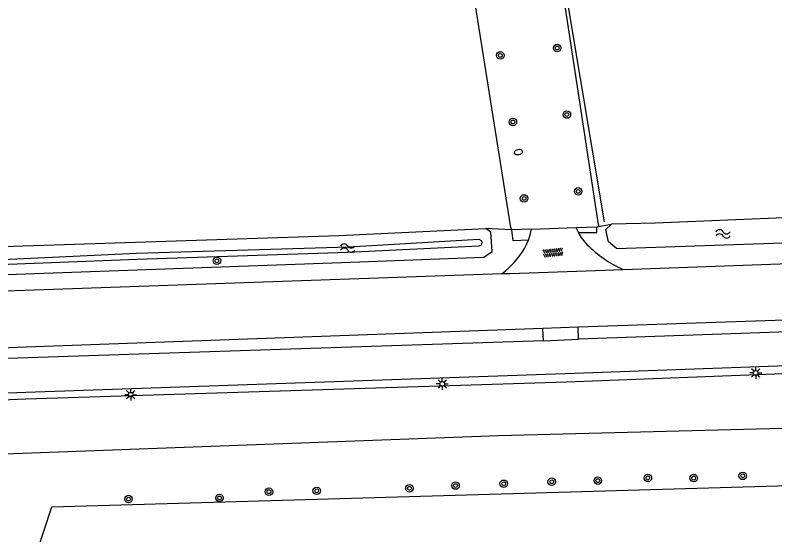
# Model space of a CAD drawing. Extents: x 135990 to 139000, y 393500 to 396000.
# Drawn here: x 137206.8 to 137287.5, y 395199.8 to 395255 of the extents above; entities that cross this region are included whole.
import ezdxf

# ---------------------------------------------------------------- set-up
doc = ezdxf.new("R2010")
doc.units = 0
for name, color, linetype in [('gg-afsc-draadraster', 7, 'Continuous'), ('gg-afsc-lijn draadraster', 7, 'Continuous'), ('gg-knt-verharding', 7, 'Continuous'), ('gg-kntw-bovenkant insteek waterloop', 7, 'Continuous'), ('gt-grn-groengrens', 7, 'Continuous'), ('gt-grn-vlakafsluiter', 7, 'Continuous'), ('gt-symb-boom', 7, 'Continuous'), ('gt-symb-brandkraan', 7, 'Continuous'), ('gt-symb-lichtmast', 7, 'Continuous'), ('gt-symb-overige verharding', 7, 'Continuous'), ('gt-symb-watersymbool', 7, 'Continuous'), ('gx-grn-maaiveld', 7, 'Continuous')]:
    doc.layers.add(name, color=color, linetype=linetype)

# ---------------------------------------------------------------- blocks, each defined once
blk = doc.blocks.new('gt0-BOOM')
at = {"layer": 'gt-symb-boom'}
for radius in [0.4, 0.2]:
    blk.add_circle((0, 0), radius, dxfattribs=at)
blk = doc.blocks.new('gt0-BR')
at = {"layer": 'gt-symb-brandkraan'}
for centre, radius, start, end in [((-0.244, 0), 0.206, 107.56694, 252.43307), ((0.599, -2.664), 3, 106.89205, 107.56694), ((0, -0.691), 0.938, 73.10799, 106.89205), ((-0.599, -2.664), 3, 72.43309, 73.10799), ((0.244, 0), 0.206, 287.56695, 72.43309), ((0.599, 2.664), 3, 252.43307, 253.10797), ((0, 0.691), 0.938, 253.10797, 286.89206), ((-0.599, 2.664), 3, 286.89206, 287.56695)]:
    blk.add_arc(centre, radius, start, end, dxfattribs=at)
blk = doc.blocks.new('gt0-WA')
at = {"layer": 'gt-symb-watersymbool'}
for centre, start, end in [((-0.323, 0.022), 28.07249, 151.92751), ((0.427, 0.422), 208.07248, 331.92751), ((-0.323, -0.428), 28.07249, 151.92751), ((0.427, -0.028), 208.07248, 331.92751)]:
    blk.add_arc(centre, 0.425, start, end, dxfattribs=at)
blk = doc.blocks.new('gt0-LMAST')
at = {"layer": 'gt-symb-lichtmast'}
for p, q in [((-0.182, 0.173), (-0.447, 0.438)), ((-0.005, 0.246), (-0.005, 0.621)), ((0.172, 0.173), (0.437, 0.438)), ((-0.255, -0.004), (-0.63, -0.004)), ((-0.182, -0.181), (-0.447, -0.446)), ((-0.005, -0.254), (-0.005, -0.629)), ((0.437, -0.446), (0.172, -0.181)), ((0.245, -0.004), (0.62, -0.004))]:
    blk.add_line(p, q, dxfattribs=at)
blk.add_circle((-0.005, -0.004), 0.25, dxfattribs=at)
blk = doc.blocks.new('gt0-OVH')
at = {"layer": 'gt-symb-overige verharding'}
for points in [[(-0.972, 0.298), (-0.967, 0.308), (-0.965, 0.319), (-0.966, 0.33), (-0.971, 0.34), (-0.978, 0.348), (-0.988, 0.353), (-0.999, 0.355), (-1.01, 0.354), (-1.02, 0.349), (-1.028, 0.342), (-1.033, 0.332), (-1.035, 0.321), (-1.034, 0.31), (-1.029, 0.3), (-1.022, 0.292), (-1.012, 0.287), (-1.001, 0.285), (-0.99, 0.286), (-0.98, 0.291)], [(-0.872, 0.106), (-0.867, 0.116), (-0.865, 0.126), (-0.866, 0.137), (-0.871, 0.147), (-0.878, 0.156), (-0.888, 0.161), (-0.899, 0.163), (-0.91, 0.162), (-0.92, 0.157), (-0.928, 0.15), (-0.933, 0.14), (-0.935, 0.129), (-0.934, 0.118), (-0.929, 0.108), (-0.922, 0.1), (-0.912, 0.095), (-0.901, 0.092), (-0.89, 0.094), (-0.88, 0.098)], [(-0.772, 0.298), (-0.767, 0.308), (-0.765, 0.319), (-0.766, 0.33), (-0.771, 0.34), (-0.778, 0.348), (-0.788, 0.353), (-0.799, 0.355), (-0.81, 0.354), (-0.82, 0.349), (-0.828, 0.342), (-0.833, 0.332), (-0.835, 0.321), (-0.834, 0.31), (-0.829, 0.3), (-0.822, 0.292), (-0.812, 0.287), (-0.801, 0.285), (-0.79, 0.286), (-0.78, 0.291)], [(-0.672, 0.106), (-0.667, 0.116), (-0.665, 0.126), (-0.666, 0.137), (-0.671, 0.147), (-0.678, 0.156), (-0.688, 0.161), (-0.699, 0.163), (-0.71, 0.162), (-0.72, 0.157), (-0.728, 0.15), (-0.733, 0.14), (-0.735, 0.129), (-0.734, 0.118), (-0.729, 0.108), (-0.722, 0.1), (-0.712, 0.095), (-0.701, 0.092), (-0.69, 0.094), (-0.68, 0.098)], [(-0.572, 0.298), (-0.567, 0.308), (-0.565, 0.319), (-0.566, 0.33), (-0.571, 0.34), (-0.578, 0.348), (-0.588, 0.353), (-0.599, 0.355), (-0.61, 0.354), (-0.62, 0.349), (-0.628, 0.342), (-0.633, 0.332), (-0.635, 0.321), (-0.634, 0.31), (-0.629, 0.3), (-0.622, 0.292), (-0.612, 0.287), (-0.601, 0.285), (-0.59, 0.286), (-0.58, 0.291)], [(-0.472, 0.106), (-0.467, 0.116), (-0.465, 0.126), (-0.466, 0.137), (-0.471, 0.147), (-0.478, 0.156), (-0.488, 0.161), (-0.499, 0.163), (-0.51, 0.162), (-0.52, 0.157), (-0.528, 0.15), (-0.533, 0.14), (-0.535, 0.129), (-0.534, 0.118), (-0.529, 0.108), (-0.522, 0.1), (-0.512, 0.095), (-0.501, 0.092), (-0.49, 0.094), (-0.48, 0.098)], [(-0.372, 0.298), (-0.367, 0.308), (-0.365, 0.319), (-0.366, 0.33), (-0.371, 0.34), (-0.378, 0.348), (-0.388, 0.353), (-0.399, 0.355), (-0.41, 0.354), (-0.42, 0.349), (-0.428, 0.342), (-0.433, 0.332), (-0.435, 0.321), (-0.434, 0.31), (-0.429, 0.3), (-0.422, 0.292), (-0.412, 0.287), (-0.401, 0.285), (-0.39, 0.286), (-0.38, 0.291)], [(-0.272, 0.106), (-0.267, 0.116), (-0.265, 0.126), (-0.266, 0.137), (-0.271, 0.147), (-0.278, 0.156), (-0.288, 0.161), (-0.299, 0.163), (-0.31, 0.162), (-0.32, 0.157), (-0.328, 0.15), (-0.333, 0.14), (-0.335, 0.129), (-0.334, 0.118), (-0.329, 0.108), (-0.322, 0.1), (-0.312, 0.095), (-0.301, 0.092), (-0.29, 0.094), (-0.28, 0.098)], [(-0.172, 0.298), (-0.167, 0.308), (-0.165, 0.319), (-0.166, 0.33), (-0.171, 0.34), (-0.178, 0.348), (-0.188, 0.353), (-0.199, 0.355), (-0.21, 0.354), (-0.22, 0.349), (-0.228, 0.342), (-0.233, 0.332), (-0.235, 0.321), (-0.234, 0.31), (-0.229, 0.3), (-0.222, 0.292), (-0.212, 0.287), (-0.201, 0.285), (-0.19, 0.286), (-0.18, 0.291)], [(-0.072, 0.106), (-0.067, 0.116), (-0.065, 0.126), (-0.066, 0.137), (-0.071, 0.147), (-0.078, 0.156), (-0.088, 0.161), (-0.099, 0.163), (-0.11, 0.162), (-0.12, 0.157), (-0.128, 0.15), (-0.133, 0.14), (-0.135, 0.129), (-0.134, 0.118), (-0.129, 0.108), (-0.122, 0.1), (-0.112, 0.095), (-0.101, 0.092), (-0.09, 0.094), (-0.08, 0.098)], [(0.028, 0.298), (0.033, 0.308), (0.035, 0.319), (0.034, 0.33), (0.029, 0.34), (0.022, 0.348), (0.012, 0.353), (0.001, 0.355), (-0.01, 0.354), (-0.02, 0.349), (-0.028, 0.342), (-0.033, 0.332), (-0.035, 0.321), (-0.034, 0.31), (-0.029, 0.3), (-0.022, 0.292), (-0.012, 0.287), (-0.001, 0.285), (0.01, 0.286), (0.02, 0.291)], [(0.128, 0.106), (0.133, 0.116), (0.135, 0.126), (0.134, 0.137), (0.129, 0.147), (0.122, 0.156), (0.112, 0.161), (0.101, 0.163), (0.09, 0.162), (0.08, 0.157), (0.072, 0.15), (0.067, 0.14), (0.065, 0.129), (0.066, 0.118), (0.071, 0.108), (0.078, 0.1), (0.088, 0.095), (0.099, 0.092), (0.11, 0.094), (0.12, 0.098)], [(0.228, 0.298), (0.233, 0.308), (0.235, 0.319), (0.234, 0.33), (0.229, 0.34), (0.222, 0.348), (0.212, 0.353), (0.201, 0.355), (0.19, 0.354), (0.18, 0.349), (0.172, 0.342), (0.167, 0.332), (0.165, 0.321), (0.166, 0.31), (0.171, 0.3), (0.178, 0.292), (0.188, 0.287), (0.199, 0.285), (0.21, 0.286), (0.22, 0.291)], [(0.328, 0.106), (0.333, 0.116), (0.335, 0.126), (0.334, 0.137), (0.329, 0.147), (0.322, 0.156), (0.312, 0.161), (0.301, 0.163), (0.29, 0.162), (0.28, 0.157), (0.272, 0.15), (0.267, 0.14), (0.265, 0.129), (0.266, 0.118), (0.271, 0.108), (0.278, 0.1), (0.288, 0.095), (0.299, 0.092), (0.31, 0.094), (0.32, 0.098)], [(0.428, 0.298), (0.433, 0.308), (0.435, 0.319), (0.434, 0.33), (0.429, 0.34), (0.422, 0.348), (0.412, 0.353), (0.401, 0.355), (0.39, 0.354), (0.38, 0.349), (0.372, 0.342), (0.367, 0.332), (0.365, 0.321), (0.366, 0.31), (0.371, 0.3), (0.378, 0.292), (0.388, 0.287), (0.399, 0.285), (0.41, 0.286), (0.42, 0.291)], [(0.528, 0.106), (0.533, 0.116), (0.535, 0.126), (0.534, 0.137), (0.529, 0.147), (0.522, 0.156), (0.512, 0.161), (0.501, 0.163), (0.49, 0.162), (0.48, 0.157), (0.472, 0.15), (0.467, 0.14), (0.465, 0.129), (0.466, 0.118), (0.471, 0.108), (0.478, 0.1), (0.488, 0.095), (0.499, 0.092), (0.51, 0.094), (0.52, 0.098)], [(0.628, 0.298), (0.633, 0.308), (0.635, 0.319), (0.634, 0.33), (0.629, 0.34), (0.622, 0.348), (0.612, 0.353), (0.601, 0.355), (0.59, 0.354), (0.58, 0.349), (0.572, 0.342), (0.567, 0.332), (0.565, 0.321), (0.566, 0.31), (0.571, 0.3), (0.578, 0.292), (0.588, 0.287), (0.599, 0.285), (0.61, 0.286), (0.62, 0.291)], [(0.728, 0.106), (0.733, 0.116), (0.735, 0.126), (0.734, 0.137), (0.729, 0.147), (0.722, 0.156), (0.712, 0.161), (0.701, 0.163), (0.69, 0.162), (0.68, 0.157), (0.672, 0.15), (0.667, 0.14), (0.665, 0.129), (0.666, 0.118), (0.671, 0.108), (0.678, 0.1), (0.688, 0.095), (0.699, 0.092), (0.71, 0.094), (0.72, 0.098)], [(0.828, 0.298), (0.833, 0.308), (0.835, 0.319), (0.834, 0.33), (0.829, 0.34), (0.822, 0.348), (0.812, 0.353), (0.801, 0.355), (0.79, 0.354), (0.78, 0.349), (0.772, 0.342), (0.767, 0.332), (0.765, 0.321), (0.766, 0.31), (0.771, 0.3), (0.778, 0.292), (0.788, 0.287), (0.799, 0.285), (0.81, 0.286), (0.82, 0.291)], [(0.928, 0.106), (0.933, 0.116), (0.935, 0.126), (0.934, 0.137), (0.929, 0.147), (0.922, 0.156), (0.912, 0.161), (0.901, 0.163), (0.89, 0.162), (0.88, 0.157), (0.872, 0.15), (0.867, 0.14), (0.865, 0.129), (0.866, 0.118), (0.871, 0.108), (0.878, 0.1), (0.888, 0.095), (0.899, 0.092), (0.91, 0.094), (0.92, 0.098)], [(1.028, 0.298), (1.033, 0.308), (1.035, 0.319), (1.034, 0.33), (1.029, 0.34), (1.022, 0.348), (1.012, 0.353), (1.001, 0.355), (0.99, 0.354), (0.98, 0.349), (0.972, 0.342), (0.967, 0.332), (0.965, 0.321), (0.966, 0.31), (0.971, 0.3), (0.978, 0.292), (0.988, 0.287), (0.999, 0.285), (1.01, 0.286), (1.02, 0.291)], [(-0.972, -0.142), (-0.967, -0.132), (-0.965, -0.121), (-0.966, -0.11), (-0.971, -0.1), (-0.978, -0.092), (-0.988, -0.087), (-0.999, -0.085), (-1.01, -0.086), (-1.02, -0.091), (-1.028, -0.098), (-1.033, -0.108), (-1.035, -0.119), (-1.034, -0.13), (-1.029, -0.14), (-1.022, -0.148), (-1.012, -0.153), (-1.001, -0.155), (-0.99, -0.154), (-0.98, -0.149)], [(-0.872, -0.334), (-0.867, -0.324), (-0.865, -0.314), (-0.866, -0.303), (-0.871, -0.293), (-0.878, -0.284), (-0.888, -0.279), (-0.899, -0.277), (-0.91, -0.278), (-0.92, -0.283), (-0.928, -0.29), (-0.933, -0.3), (-0.935, -0.311), (-0.934, -0.322), (-0.929, -0.332), (-0.922, -0.34), (-0.912, -0.345), (-0.901, -0.348), (-0.89, -0.346), (-0.88, -0.342)], [(-0.772, -0.142), (-0.767, -0.132), (-0.765, -0.121), (-0.766, -0.11), (-0.771, -0.1), (-0.778, -0.092), (-0.788, -0.087), (-0.799, -0.085), (-0.81, -0.086), (-0.82, -0.091), (-0.828, -0.098), (-0.833, -0.108), (-0.835, -0.119), (-0.834, -0.13), (-0.829, -0.14), (-0.822, -0.148), (-0.812, -0.153), (-0.801, -0.155), (-0.79, -0.154), (-0.78, -0.149)], [(-0.672, -0.334), (-0.667, -0.324), (-0.665, -0.314), (-0.666, -0.303), (-0.671, -0.293), (-0.678, -0.284), (-0.688, -0.279), (-0.699, -0.277), (-0.71, -0.278), (-0.72, -0.283), (-0.728, -0.29), (-0.733, -0.3), (-0.735, -0.311), (-0.734, -0.322), (-0.729, -0.332), (-0.722, -0.34), (-0.712, -0.345), (-0.701, -0.348), (-0.69, -0.346), (-0.68, -0.342)], [(-0.572, -0.142), (-0.567, -0.132), (-0.565, -0.121), (-0.566, -0.11), (-0.571, -0.1), (-0.578, -0.092), (-0.588, -0.087), (-0.599, -0.085), (-0.61, -0.086), (-0.62, -0.091), (-0.628, -0.098), (-0.633, -0.108), (-0.635, -0.119), (-0.634, -0.13), (-0.629, -0.14), (-0.622, -0.148), (-0.612, -0.153), (-0.601, -0.155), (-0.59, -0.154), (-0.58, -0.149)], [(-0.472, -0.334), (-0.467, -0.324), (-0.465, -0.314), (-0.466, -0.303), (-0.471, -0.293), (-0.478, -0.284), (-0.488, -0.279), (-0.499, -0.277), (-0.51, -0.278), (-0.52, -0.283), (-0.528, -0.29), (-0.533, -0.3), (-0.535, -0.311), (-0.534, -0.322), (-0.529, -0.332), (-0.522, -0.34), (-0.512, -0.345), (-0.501, -0.348), (-0.49, -0.346), (-0.48, -0.342)], [(-0.372, -0.142), (-0.367, -0.132), (-0.365, -0.121), (-0.366, -0.11), (-0.371, -0.1), (-0.378, -0.092), (-0.388, -0.087), (-0.399, -0.085), (-0.41, -0.086), (-0.42, -0.091), (-0.428, -0.098), (-0.433, -0.108), (-0.435, -0.119), (-0.434, -0.13), (-0.429, -0.14), (-0.422, -0.148), (-0.412, -0.153), (-0.401, -0.155), (-0.39, -0.154), (-0.38, -0.149)], [(-0.272, -0.334), (-0.267, -0.324), (-0.265, -0.314), (-0.266, -0.303), (-0.271, -0.293), (-0.278, -0.284), (-0.288, -0.279), (-0.299, -0.277), (-0.31, -0.278), (-0.32, -0.283), (-0.328, -0.29), (-0.333, -0.3), (-0.335, -0.311), (-0.334, -0.322), (-0.329, -0.332), (-0.322, -0.34), (-0.312, -0.345), (-0.301, -0.348), (-0.29, -0.346), (-0.28, -0.342)], [(-0.172, -0.142), (-0.167, -0.132), (-0.165, -0.121), (-0.166, -0.11), (-0.171, -0.1), (-0.178, -0.092), (-0.188, -0.087), (-0.199, -0.085), (-0.21, -0.086), (-0.22, -0.091), (-0.228, -0.098), (-0.233, -0.108), (-0.235, -0.119), (-0.234, -0.13), (-0.229, -0.14), (-0.222, -0.148), (-0.212, -0.153), (-0.201, -0.155), (-0.19, -0.154), (-0.18, -0.149)], [(-0.072, -0.334), (-0.067, -0.324), (-0.065, -0.314), (-0.066, -0.303), (-0.071, -0.293), (-0.078, -0.284), (-0.088, -0.279), (-0.099, -0.277), (-0.11, -0.278), (-0.12, -0.283), (-0.128, -0.29), (-0.133, -0.3), (-0.135, -0.311), (-0.134, -0.322), (-0.129, -0.332), (-0.122, -0.34), (-0.112, -0.345), (-0.101, -0.348), (-0.09, -0.346), (-0.08, -0.342)], [(0.028, -0.142), (0.033, -0.132), (0.035, -0.121), (0.034, -0.11), (0.029, -0.1), (0.022, -0.092), (0.012, -0.087), (0.001, -0.085), (-0.01, -0.086), (-0.02, -0.091), (-0.028, -0.098), (-0.033, -0.108), (-0.035, -0.119), (-0.034, -0.13), (-0.029, -0.14), (-0.022, -0.148), (-0.012, -0.153), (-0.001, -0.155), (0.01, -0.154), (0.02, -0.149)], [(0.128, -0.334), (0.133, -0.324), (0.135, -0.314), (0.134, -0.303), (0.129, -0.293), (0.122, -0.284), (0.112, -0.279), (0.101, -0.277), (0.09, -0.278), (0.08, -0.283), (0.072, -0.29), (0.067, -0.3), (0.065, -0.311), (0.066, -0.322), (0.071, -0.332), (0.078, -0.34), (0.088, -0.345), (0.099, -0.348), (0.11, -0.346), (0.12, -0.342)], [(0.228, -0.142), (0.233, -0.132), (0.235, -0.121), (0.234, -0.11), (0.229, -0.1), (0.222, -0.092), (0.212, -0.087), (0.201, -0.085), (0.19, -0.086), (0.18, -0.091), (0.172, -0.098), (0.167, -0.108), (0.165, -0.119), (0.166, -0.13), (0.171, -0.14), (0.178, -0.148), (0.188, -0.153), (0.199, -0.155), (0.21, -0.154), (0.22, -0.149)], [(0.328, -0.334), (0.333, -0.324), (0.335, -0.314), (0.334, -0.303), (0.329, -0.293), (0.322, -0.284), (0.312, -0.279), (0.301, -0.277), (0.29, -0.278), (0.28, -0.283), (0.272, -0.29), (0.267, -0.3), (0.265, -0.311), (0.266, -0.322), (0.271, -0.332), (0.278, -0.34), (0.288, -0.345), (0.299, -0.348), (0.31, -0.346), (0.32, -0.342)], [(0.428, -0.142), (0.433, -0.132), (0.435, -0.121), (0.434, -0.11), (0.429, -0.1), (0.422, -0.092), (0.412, -0.087), (0.401, -0.085), (0.39, -0.086), (0.38, -0.091), (0.372, -0.098), (0.367, -0.108), (0.365, -0.119), (0.366, -0.13), (0.371, -0.14), (0.378, -0.148), (0.388, -0.153), (0.399, -0.155), (0.41, -0.154), (0.42, -0.149)], [(0.528, -0.334), (0.533, -0.324), (0.535, -0.314), (0.534, -0.303), (0.529, -0.293), (0.522, -0.284), (0.512, -0.279), (0.501, -0.277), (0.49, -0.278), (0.48, -0.283), (0.472, -0.29), (0.467, -0.3), (0.465, -0.311), (0.466, -0.322), (0.471, -0.332), (0.478, -0.34), (0.488, -0.345), (0.499, -0.348), (0.51, -0.346), (0.52, -0.342)], [(0.628, -0.142), (0.633, -0.132), (0.635, -0.121), (0.634, -0.11), (0.629, -0.1), (0.622, -0.092), (0.612, -0.087), (0.601, -0.085), (0.59, -0.086), (0.58, -0.091), (0.572, -0.098), (0.567, -0.108), (0.565, -0.119), (0.566, -0.13), (0.571, -0.14), (0.578, -0.148), (0.588, -0.153), (0.599, -0.155), (0.61, -0.154), (0.62, -0.149)], [(0.728, -0.334), (0.733, -0.324), (0.735, -0.314), (0.734, -0.303), (0.729, -0.293), (0.722, -0.284), (0.712, -0.279), (0.701, -0.277), (0.69, -0.278), (0.68, -0.283), (0.672, -0.29), (0.667, -0.3), (0.665, -0.311), (0.666, -0.322), (0.671, -0.332), (0.678, -0.34), (0.688, -0.345), (0.699, -0.348), (0.71, -0.346), (0.72, -0.342)], [(0.828, -0.142), (0.833, -0.132), (0.835, -0.121), (0.834, -0.11), (0.829, -0.1), (0.822, -0.092), (0.812, -0.087), (0.801, -0.085), (0.79, -0.086), (0.78, -0.091), (0.772, -0.098), (0.767, -0.108), (0.765, -0.119), (0.766, -0.13), (0.771, -0.14), (0.778, -0.148), (0.788, -0.153), (0.799, -0.155), (0.81, -0.154), (0.82, -0.149)], [(0.928, -0.334), (0.933, -0.324), (0.935, -0.314), (0.934, -0.303), (0.929, -0.293), (0.922, -0.284), (0.912, -0.279), (0.901, -0.277), (0.89, -0.278), (0.88, -0.283), (0.872, -0.29), (0.867, -0.3), (0.865, -0.311), (0.866, -0.322), (0.871, -0.332), (0.878, -0.34), (0.888, -0.345), (0.899, -0.348), (0.91, -0.346), (0.92, -0.342)], [(1.028, -0.142), (1.033, -0.132), (1.035, -0.121), (1.034, -0.11), (1.029, -0.1), (1.022, -0.092), (1.012, -0.087), (1.001, -0.085), (0.99, -0.086), (0.98, -0.091), (0.972, -0.098), (0.967, -0.108), (0.965, -0.119), (0.966, -0.13), (0.971, -0.14), (0.978, -0.148), (0.988, -0.153), (0.999, -0.155), (1.01, -0.154), (1.02, -0.149)]]:
    blk.add_lwpolyline(points, close=True, dxfattribs=at)

msp = doc.modelspace()

# ---------------------------------------------------------------- linework, layer by layer
at = {"layer": 'gg-afsc-draadraster'}
msp.add_lwpolyline([(137259.44, 395232.484), (137252.927, 395273.461), (137248.301, 395297.245), (137236.828, 395308.422)], dxfattribs=at)
at = {"layer": 'gg-afsc-lijn draadraster'}
for points in [[(137269.371, 395233.055), (137261.716, 395278.808), (137258.933, 395299.464), (137258.582, 395303.732), (137284.331, 395340.556), (137287.177, 395344.907)], [(137259.44, 395232.484), (137252.927, 395273.461), (137248.301, 395297.245), (137236.828, 395308.422)]]:
    msp.add_lwpolyline(points, dxfattribs=at)
at = {"layer": 'gg-knt-verharding'}
for p, q in [((137266.603, 395231.943), (137266.372, 395232.47)), ((137259.378, 395227.593), (137268.44, 395227.91)), ((137268.44, 395227.91), (137271.359, 395228.016)), ((137258.526, 395227.563), (137259.378, 395227.593)), ((137266.589, 395221.884), (137262.827, 395221.735)), ((137262.887, 395220.434), (137262.827, 395221.735)), ((137266.622, 395220.587), (137266.589, 395221.884)), ((137262.887, 395220.434), (137162.502, 395217.095)), ((137262.887, 395220.434), (137266.622, 395220.587))]:
    msp.add_line(p, q, dxfattribs=at)
for points in [[(137261.308, 395231.128), (137261.493, 395231.699), (137261.623, 395232.286)], [(137260.879, 395230.219), (137261.112, 395230.665), (137261.308, 395231.128)], [(137271.359, 395228.016), (137299.754, 395229.046), (137344.05, 395230.932)], [(137162.463, 395224.596), (137179.895, 395224.99), (137206.793, 395225.754), (137258.526, 395227.563)], [(137344.273, 395224.724), (137300.052, 395223.011), (137266.589, 395221.884)], [(137344.32, 395223.419), (137300.08, 395221.773), (137266.622, 395220.587)], [(137262.827, 395221.735), (137207.945, 395219.755), (137162.463, 395217.978)], [(137162.297, 395213.276), (137207.923, 395214.978), (137265.214, 395216.958), (137300.499, 395218.224), (137344.448, 395219.855)]]:
    msp.add_lwpolyline(points, dxfattribs=at)
for centre, radius, start, end in [((137271.326, 395234.333), 5.293, 206.84528, 224.24672), ((137251.867, 395235.833), 10.618, 308.84264, 328.08069), ((137276.623, 395239.789), 12.897, 225.18911, 245.90963)]:
    msp.add_arc(centre, radius, start, end, dxfattribs=at)
at = {"layer": 'gg-kntw-bovenkant insteek waterloop'}
for p, q in [((137242.436, 395228.789), (137256.569, 395229.303)), ((137165.539, 395225.996), (137242.436, 395228.789))]:
    msp.add_line(p, q, dxfattribs=at)
for points in [[(137270.654, 395230.235), (137269.789, 395230.929), (137269.528, 395232.24), (137270.127, 395232.816)], [(137256.569, 395229.303), (137257.432, 395229.933), (137257.291, 395231.985), (137256.771, 395232.356)], [(137162.396, 395212.327), (137207.905, 395214.259), (137265.334, 395216.068), (137300.367, 395217.42), (137412.969, 395221.533), (137464.578, 395223.53), (137516.115, 395225.468), (137615.609, 395229.088), (137620.216, 395229.267)], [(137603.813, 395222.966), (137601.428, 395223.034), (137506.46, 395219.526), (137439.127, 395216.767), (137413.186, 395215.587), (137300.587, 395211.424), (137258.115, 395210.316), (137162.732, 395206.79), (137160.584, 395206.068), (137156.266, 395204.146), (137154.385, 395202.989), (137150.653, 395201.633), (137148.649, 395201.344), (137147.889, 395201.901)]]:
    msp.add_lwpolyline(points, dxfattribs=at)
at = {"layer": 'gt-grn-groengrens'}
for p, q in [((137268.573, 395232.556), (137268.756, 395232.587)), ((137268.756, 395232.587), (137270.127, 395232.816)), ((137259.484, 395232.208), (137256.771, 395232.356)), ((137259.539, 395232.205), (137259.484, 395232.208))]:
    msp.add_line(p, q, dxfattribs=at)
for points in [[(137266.603, 395231.943), (137268.578, 395231.953), (137268.573, 395232.556)], [(137261.308, 395231.128), (137259.663, 395231.034), (137259.539, 395232.205)]]:
    msp.add_lwpolyline(points, dxfattribs=at)
at = {"layer": 'gt-grn-vlakafsluiter'}
for p, q in [((137259.44, 395232.484), (137259.484, 395232.208)), ((137261.623, 395232.286), (137266.372, 395232.47)), ((137266.372, 395232.47), (137268.573, 395232.556)), ((137268.725, 395232.787), (137268.756, 395232.587)), ((137261.623, 395232.286), (137259.539, 395232.205))]:
    msp.add_line(p, q, dxfattribs=at)
at = {"layer": 'gx-grn-maaiveld'}
msp.add_line((137270.654, 395230.235), (137332.434, 395232.399), dxfattribs=at)
for points in [[(137268.725, 395232.787), (137261.716, 395278.808), (137258.933, 395299.464), (137258.582, 395303.732), (137284.331, 395340.556), (137287.177, 395344.907)], [(137417.152, 395238.533), (137367.28, 395236.559), (137343.736, 395235.749), (137312.395, 395234.483), (137274.801, 395232.913), (137270.127, 395232.816)], [(137143.09, 395227.239), (137143.433, 395227.505), (137143.95, 395227.691), (137144.428, 395227.784), (137150.788, 395228.262), (137161.781, 395228.899), (137177.077, 395229.536), (137209.844, 395230.598), (137241.178, 395231.607), (137256.771, 395232.356)], [(137256.276, 395231.099), (137256.355, 395230.86), (137256.276, 395230.607), (137256.05, 395230.475), (137242.122, 395229.811), (137219.737, 395229.054), (137192.387, 395228.018), (137161.106, 395227.062), (137144.038, 395225.419), (137143.693, 395225.386), (137143.464, 395225.512), (137143.365, 395225.788), (137143.461, 395225.99), (137143.726, 395226.146), (137159.871, 395227.607), (137177.477, 395228.058), (137200.977, 395228.855), (137219.644, 395229.731), (137242.215, 395230.395), (137256.037, 395231.218), (137256.276, 395231.099)], [(137501.247, 395020.345), (137431.566, 395042.841), (137345.047, 395070.357), (137250.194, 395099.726), (137191.324, 395117.718), (137183.631, 395120.527), (137210.691, 395202.765), (137329.382, 395206.205), (137519.555, 395214.104), (137603.31, 395217.962)]]:
    msp.add_lwpolyline(points, dxfattribs=at)

# ---------------------------------------------------------------- block references
at = {"layer": 'gt-symb-boom'}
for p in [(137264.355, 395251.545), (137258.316, 395250.76), (137265.383, 395244.473), (137259.65, 395243.685), (137266.58, 395236.304), (137260.838, 395235.556), (137228.215, 395228.923), (137263.777, 395205.44), (137268.671, 395205.56), (137273.988, 395205.85), (137278.856, 395205.824), (137284.064, 395206.064), (137248.666, 395204.747), (137253.559, 395205.035), (137258.681, 395205.223), (137233.741, 395204.383), (137238.819, 395204.473), (137218.829, 395203.598), (137228.491, 395203.713)]:
    msp.add_blockref('gt0-BOOM', p, dxfattribs=at)
at = {"layer": 'gt-symb-brandkraan', "rotation": -170.67893928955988}
msp.add_blockref('gt0-BR', (137260.232, 395240.489), dxfattribs=at)
at = {"layer": 'gt-symb-lichtmast'}
for p in [(137285.456, 395217.018), (137252.146, 395215.848), (137219.071, 395214.691)]:
    msp.add_blockref('gt0-LMAST', p, dxfattribs=at)
at = {"layer": 'gt-symb-overige verharding', "rotation": 5.739098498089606}
msp.add_blockref('gt0-OVH', (137263.918, 395229.794), dxfattribs=at)
at = {"layer": 'gt-symb-watersymbool', "rotation": 0.973934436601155}
for p in [(137281.916, 395231.789), (137242.046, 395230.286)]:
    msp.add_blockref('gt0-WA', p, dxfattribs=at)

doc.saveas('drawing.dxf')
